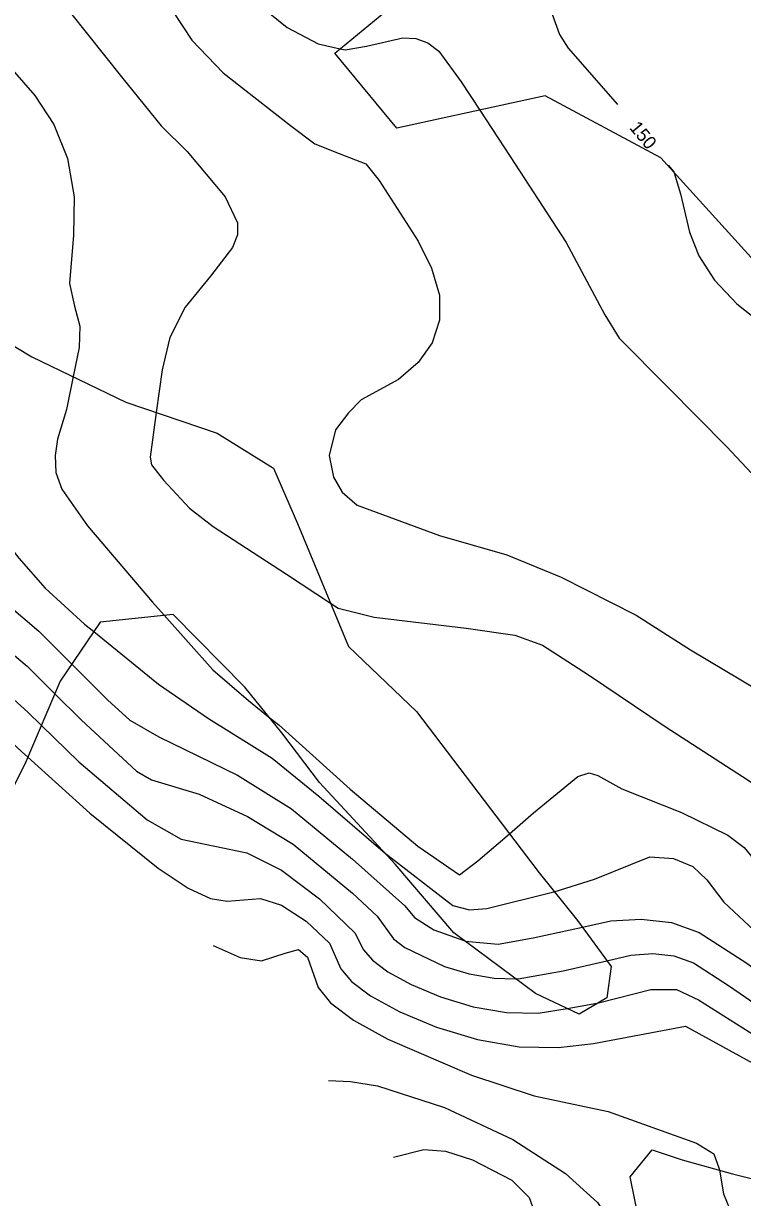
# Model space of a CAD drawing. Extents: x 1467615 to 2003689, y 770235 to 1108726.
# Drawn here: x 2001607.7 to 2001716.7, y 772014.1 to 772192.1 of the extents above; entities that cross this region are included whole.
import ezdxf

# ---------------------------------------------------------------- set-up
doc = ezdxf.new("R2010")
doc.units = 0
for name, color, linetype in [('RD_DTM_Major1', 7, 'Continuous'), ('RD_DTM_Major1_Lbl', 7, 'Continuous'), ('RD_DTM_Major2', 7, 'Continuous'), ('RD_DTM_Minor1', 7, 'Continuous'), ('RD_DTM_Minor2', 7, 'Continuous'), ('RD_DTM_Obscure', 7, 'Continuous')]:
    doc.layers.add(name, color=color, linetype=linetype)

msp = doc.modelspace()

# ---------------------------------------------------------------- linework, layer by layer
at = {"layer": 'RD_DTM_Major1'}
for points in [[(2001686.62, 772197.86), (2001687.22, 772195.34), (2001688.94, 772190.42), (2001690.27, 772188.34), (2001697.77, 772179.83)], [(2001705.47, 772170.63), (2001706.31, 772169.62), (2001706.36, 772169.46)], [(2001589.9, 772153.82), (2001589.65, 772152.38), (2001589.83, 772150.19), (2001591.41, 772147.28), (2001593.23, 772143.9), (2001596.83, 772131.71), (2001596.6, 772129.24), (2001596.37, 772126.36), (2001597.12, 772123.92), (2001599.07, 772121.1), (2001606.97, 772111.04), (2001610.95, 772106.47), (2001616.94, 772101.04), (2001618.34, 772099.9)], [(2001662.34, 772066.45), (2001672.77, 772058.34), (2001675.32, 772057.73), (2001677.95, 772057.91), (2001687.9, 772060.38), (2001688.17, 772060.46)], [(2001713.23, 772018.22), (2001713.85, 772014.63), (2001716.13, 772009.08), (2001719.96, 772002.82), (2001724.97, 771996.54), (2001727.29, 771994.74), (2001730.64, 771993.48), (2001742.19, 771990.68), (2001744.85, 771988.83), (2001750.99, 771982.72), (2001753.44, 771980.85), (2001754.53, 771980.38)]]:
    msp.add_lwpolyline(points, dxfattribs=at)
at = {"layer": 'RD_DTM_Major2'}
for points in [[(2001706.36, 772169.46), (2001707.34, 772166.25), (2001708.66, 772160.44), (2001710.11, 772156.87), (2001712.46, 772153.17), (2001715.86, 772149.58), (2001723.84, 772143.25), (2001731.14, 772137.61), (2001733.21, 772134.91), (2001735.23, 772129.74), (2001739.64, 772116.35), (2001742.61, 772107.48), (2001745.08, 772101.13), (2001749.16, 772092.94), (2001750.16, 772091.25)], [(2001618.34, 772099.9), (2001628.13, 772091.93), (2001635.71, 772086.72), (2001645.41, 772080.71), (2001652.49, 772074.96), (2001662.24, 772066.54), (2001662.34, 772066.45)], [(2001688.17, 772060.46), (2001694.25, 772062.36), (2001702.64, 772065.76), (2001706.25, 772065.48), (2001709.19, 772064.27), (2001711.32, 772062.25), (2001713.9, 772058.85), (2001719.94, 772053.21), (2001729.93, 772044.97), (2001739.21, 772035.56), (2001749.65, 772024.07), (2001750.4, 772023.54)], [(2001636.46, 772052.31), (2001640.54, 772050.46), (2001643.77, 772049.96), (2001647.34, 772051.12), (2001649.39, 772051.69), (2001650.77, 772050.55), (2001652.34, 772045.91), (2001654.26, 772043.63), (2001657.71, 772040.99), (2001662.95, 772038.09), (2001675.63, 772032.62), (2001685.12, 772029.53), (2001696.35, 772027.15), (2001709.75, 772022.34), (2001712.37, 772020.73), (2001713.19, 772018.43), (2001713.23, 772018.22)]]:
    msp.add_lwpolyline(points, dxfattribs=at)
at = {"layer": 'RD_DTM_Minor1'}
for points in [[(2001481.8, 772191.67), (2001489.53, 772187.22), (2001498.67, 772182.02), (2001505.56, 772176.36), (2001511.86, 772169.59), (2001522, 772158.12), (2001525.56, 772154.67), (2001527.74, 772152.12), (2001533.86, 772147.32), (2001543.35, 772140.92), (2001555.73, 772133.07), (2001565.61, 772126.71), (2001574.37, 772122.2), (2001578.58, 772116.38), (2001581.95, 772111.95), (2001584.23, 772106.44), (2001587.11, 772101.28), (2001592.39, 772095.34), (2001601.72, 772086.92), (2001607.39, 772081.69), (2001608.33, 772080.84)], [(2001655.72, 772188.26), (2001656.45, 772188.09), (2001659.7, 772188.68), (2001665.19, 772189.91), (2001667.16, 772189.81), (2001669, 772189.17), (2001670.66, 772187.88), (2001674.05, 772183.25), (2001676.86, 772178.97)], [(2001615.21, 772138.55), (2001614.19, 772133.59), (2001612.85, 772129.09), (2001612.46, 772126.57), (2001612.6, 772124.01), (2001613.48, 772121.48), (2001617.36, 772115.93), (2001627.23, 772104.36), (2001629.01, 772102.36)], [(2001627.82, 772133.12), (2001626.88, 772126.33), (2001627.11, 772125.2), (2001628.93, 772122.84), (2001632.85, 772118.61), (2001636.43, 772115.81), (2001647.57, 772108.59), (2001654.24, 772104.2)], [(2001602.65, 772106.19), (2001609.98, 772099.98), (2001615, 772094.95)], [(2001599.25, 772102.2), (2001608.23, 772094.66), (2001612.45, 772090.47)], [(2001602.49, 772092.95), (2001608.31, 772087.7), (2001610.4, 772085.67)], [(2001644.85, 772086.99), (2001646.39, 772085.75), (2001657.2, 772076), (2001667.47, 772067.36), (2001673.78, 772063.03), (2001676.6, 772065.12), (2001681.37, 772069.24)], [(2001674.6, 772053), (2001674.65, 772052.98), (2001679.65, 772052.49), (2001684.97, 772053.46), (2001692.43, 772055.09)], [(2001682.3, 772047.27), (2001682.7, 772047.26), (2001689.53, 772048.44), (2001696.14, 772049.98)], [(2001690.11, 772042.76), (2001694.09, 772043.43), (2001694.86, 772043.62)]]:
    msp.add_lwpolyline(points, dxfattribs=at)
at = {"layer": 'RD_DTM_Minor2'}
for points in [[(2001604.21, 772236.96), (2001609.12, 772225.07), (2001611.08, 772216.93), (2001610.92, 772211.23), (2001610.28, 772203.17), (2001610.68, 772200.64), (2001611.63, 772198.27), (2001614.81, 772193.73), (2001622.52, 772184), (2001628.53, 772176.57), (2001632.48, 772172.7), (2001638.26, 772165.8), (2001640.14, 772161.88), (2001640.12, 772160.06), (2001639.38, 772158.15), (2001636.05, 772153.79), (2001632.2, 772149.1), (2001629.86, 772144.47), (2001628.7, 772139.56), (2001627.82, 772133.12)], [(2001628.8, 772196.27), (2001633.2, 772189.59), (2001637.97, 772184.62), (2001648.16, 772176.62), (2001651.85, 772173.83), (2001655.53, 772172.36), (2001659.58, 772170.81), (2001661.62, 772168.3), (2001667.55, 772159.09), (2001669.55, 772155), (2001670.76, 772150.92), (2001670.78, 772147.12), (2001669.65, 772143.69), (2001667.53, 772140.68), (2001664.56, 772138.13), (2001658.91, 772135.03), (2001656.96, 772133.08), (2001655, 772130.47), (2001654.03, 772126.57), (2001654.68, 772123.31), (2001655.98, 772121.03), (2001658.26, 772119.08), (2001670.79, 772114.47), (2001681, 772111.55), (2001689.24, 772108.16), (2001700.61, 772102.39), (2001708.84, 772097.13), (2001719.08, 772090.99)], [(2001643.71, 772194.66), (2001647.65, 772191.47), (2001652.38, 772188.99), (2001655.72, 772188.26)], [(2001603.85, 772187.5), (2001609.4, 772181.16), (2001612.3, 772176.79), (2001614.34, 772171.64), (2001615.35, 772165.79), (2001615.25, 772159.99), (2001614.63, 772152.69), (2001615.39, 772149.22), (2001616.24, 772146.21), (2001616.13, 772142.97), (2001615.21, 772138.55)], [(2001676.86, 772178.97), (2001681.48, 772171.92), (2001689.99, 772158.91), (2001695.83, 772147.91), (2001698.02, 772144.36), (2001705.42, 772136.93), (2001714.32, 772127.9), (2001721.82, 772119.93), (2001724, 772116.26), (2001729.85, 772105.43), (2001736.2, 772093.06), (2001742.36, 772083.19), (2001749.09, 772071.55), (2001750.65, 772068.32), (2001753.65, 772065.95), (2001763.67, 772059.57), (2001765.86, 772057.97)], [(2001654.24, 772104.2), (2001655.4, 772103.43), (2001660.85, 772102.06), (2001674.83, 772100.42), (2001682.2, 772099.34), (2001686.39, 772097.82), (2001693.34, 772093.32), (2001704.98, 772085.5), (2001717.56, 772077.39), (2001723.2, 772073.58), (2001725.69, 772070.07), (2001732.49, 772058.2), (2001734.17, 772055.84)], [(2001629.01, 772102.36), (2001636.4, 772094.11), (2001641.82, 772089.43), (2001644.85, 772086.99)], [(2001615, 772094.95), (2001620.39, 772089.55), (2001623.8, 772086.47), (2001628.21, 772083.93), (2001640.13, 772078.13), (2001648.33, 772073.01), (2001657.56, 772065.37), (2001665.52, 772058.29), (2001666.95, 772056.54), (2001669.91, 772054.67), (2001674.6, 772053)], [(2001612.45, 772090.47), (2001616.44, 772086.5), (2001624.81, 772078.73), (2001627.09, 772077.41), (2001634.3, 772075.22), (2001641.65, 772071.86), (2001648.55, 772067.68), (2001657.59, 772060.24), (2001661.31, 772056.74), (2001663.78, 772053.31), (2001665.53, 772051.98), (2001671.54, 772049.14), (2001675.27, 772048), (2001679.08, 772047.33), (2001682.3, 772047.27)], [(2001610.4, 772085.67), (2001616.08, 772080.15), (2001626.45, 772071.37), (2001631.57, 772068.43), (2001641.55, 772066.37), (2001646.78, 772063.73), (2001652.59, 772059.39), (2001657.92, 772054.21), (2001659.26, 772051.66), (2001660.61, 772050.09), (2001662.92, 772048.32), (2001666.46, 772046.39), (2001670.92, 772044.54), (2001675.89, 772043.02), (2001680.95, 772042.13), (2001685.74, 772042.04), (2001690.11, 772042.76)], [(2001608.33, 772080.84), (2001617.72, 772072.37), (2001628.09, 772064.02), (2001632.63, 772061), (2001636.06, 772059.44), (2001638.54, 772059.03), (2001643.64, 772059.45), (2001646.81, 772058.41), (2001650.54, 772056), (2001654.07, 772052.63), (2001655.8, 772048.78), (2001657.43, 772046.86), (2001660.32, 772044.66), (2001664.73, 772042.25), (2001670.3, 772039.93), (2001676.51, 772038.05), (2001682.83, 772036.93), (2001688.79, 772036.81), (2001694.13, 772037.42), (2001708.07, 772040.09), (2001718.31, 772034.48)], [(2001681.37, 772069.24), (2001685, 772072.39), (2001691.73, 772077.9), (2001693.48, 772078.48), (2001694.79, 772078.05), (2001698.41, 772076.07), (2001707.47, 772072.47), (2001714.5, 772069.02), (2001716.97, 772067.16), (2001720.16, 772063.28), (2001725.47, 772055.25), (2001729.53, 772050.63), (2001734.9, 772045.61), (2001741.33, 772039.83), (2001744.87, 772037.19)], [(2001692.43, 772055.09), (2001696.73, 772056.03), (2001701.37, 772056.31), (2001705.93, 772055.79), (2001710.17, 772054.27), (2001717.39, 772049.61), (2001727.01, 772042.36), (2001732.2, 772037.63), (2001740.25, 772028.66), (2001745.49, 772021.55), (2001751.38, 772016.42)], [(2001696.14, 772049.98), (2001699.78, 772050.83), (2001703.13, 772051.07), (2001706.32, 772050.71), (2001709.28, 772049.65), (2001714.61, 772046.25), (2001724.11, 772039.73), (2001728.84, 772035.86), (2001733.19, 772031.11), (2001736.11, 772026.53), (2001739.24, 772020.62), (2001742.71, 772016.88), (2001747.41, 772011.84), (2001749.72, 772008.55)], [(2001694.86, 772043.62), (2001702.83, 772045.64), (2001706.71, 772045.64), (2001710.05, 772044.08), (2001718.7, 772038.61), (2001725.47, 772034.09), (2001728.42, 772030.78), (2001730.41, 772026.56), (2001732.99, 772019.69), (2001735.36, 772016.32), (2001737.88, 772012.98), (2001741.42, 772006.53)], [(2001653.91, 772031.81), (2001653.93, 772031.81), (2001657.26, 772031.7), (2001661.37, 772031.04), (2001671.54, 772027.75), (2001681.91, 772022.86), (2001689.87, 772017.74), (2001694.74, 772013.34), (2001696.75, 772010.25), (2001698.37, 772007.31), (2001700.33, 772005.89), (2001702.91, 772004.52)], [(2001663.78, 772020.21), (2001668.41, 772021.36), (2001671.68, 772021.13), (2001675.79, 772019.8), (2001681.75, 772016.74), (2001684.36, 772014.11), (2001685.76, 772010.16), (2001686.95, 772005.17), (2001688.09, 772002.72), (2001689.88, 772000.52), (2001695, 771996.81), (2001704.48, 771992.41), (2001710.46, 771989.47)]]:
    msp.add_lwpolyline(points, dxfattribs=at)
at = {"layer": 'RD_DTM_Obscure'}
for points in [[(2001725.83, 772148.01), (2001704.31, 772171.71), (2001686.78, 772181.15), (2001664.32, 772176.22), (2001654.89, 772187.57), (2001665.21, 772196.11)], [(2001591.66, 772151.97), (2001608.95, 772141.57), (2001623.2, 772134.69), (2001637.03, 772129.98), (2001645.57, 772124.69), (2001649.22, 772116.27), (2001656.96, 772097.65), (2001667.29, 772087.77), (2001685.86, 772063.33), (2001691.71, 772056.08), (2001696.79, 772049.09), (2001696.13, 772044.38), (2001691.96, 772041.89), (2001685.31, 772045.03), (2001672.92, 772054.24), (2001664.03, 772064.64), (2001652.56, 772076.99), (2001646.83, 772084.52), (2001641.26, 772091.46), (2001630.37, 772102.5), (2001619.3, 772101.32), (2001613.26, 772092.37), (2001608.04, 772080.16), (2001602.18, 772068.47)], [(2001701.8, 772006.75), (2001699.7, 772017.21), (2001703.03, 772021.33), (2001707.58, 772019.81), (2001715.18, 772017.66), (2001726.43, 772014.85), (2001733.2, 772011.99)]]:
    msp.add_lwpolyline(points, dxfattribs=at)

# ---------------------------------------------------------------- texts
at = {"layer": 'RD_DTM_Major1_Lbl'}
msp.add_text('150', height=2, rotation=309.8287, dxfattribs=at).set_placement((2001699.47, 772176.25))

doc.saveas('drawing.dxf')
